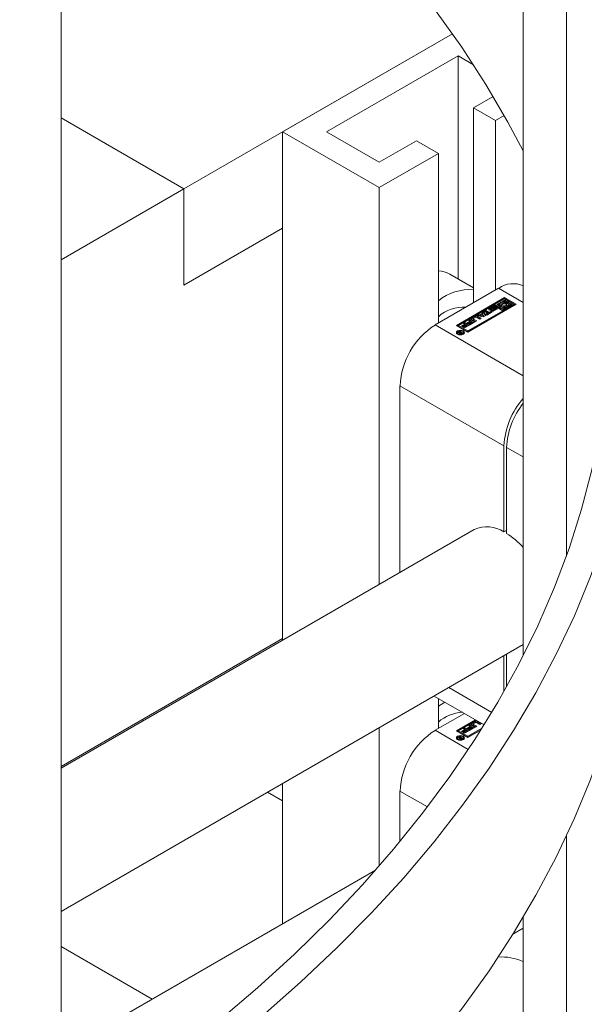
# Model space of a CAD drawing. Header units: millimetres. Extents: x 450 to 25135, y 150 to 17673.
# Tile 394 of 463: x 21216 to 21307, y 11594 to 11753. Entities that reach past the tile are written whole.
import ezdxf

# ---------------------------------------------------------------- set-up
doc = ezdxf.new("R2010")
doc.units = ezdxf.units.MM
doc.linetypes.add('SLD-Centrada-doble', pattern=[12.7, 6.35, -1.27, 1.27, -1.27, 1.27, -1.27])
doc.linetypes.add('SLD-Continua', pattern=[0])
doc.layers.add('COTAS', color=1, linetype='SLD-Continua')
doc.layers.add('OCULTA', color=8, linetype='SLD-Continua')

msp = doc.modelspace()

# ---------------------------------------------------------------- linework, layer by layer
at = {"color": 7, "linetype": 'SLD-Continua', "lineweight": 18, "ltscale": 30}
for p, q in [((21289.58, 11670.8), (21222.97, 11632.35)), ((21222.97, 11609.26), (21297.48, 11652.27)), ((21273.64, 11615.89), (21222.97, 11586.65)), ((21295.82, 11605.6), (21297.48, 11606.56))]:
    msp.add_line(p, q, dxfattribs=at)
at = {"layer": 'COTAS', "linetype": 'SLD-Continua', "lineweight": 18, "ltscale": 30}
for p, q in [((21286.07, 11750.71), (21258.69, 11734.91)), ((21265.76, 11734.91), (21286.97, 11747.15)), ((21286.97, 11747.15), (21289.44, 11745.73)), ((21286.97, 11747.15), (21286.97, 11711.2)), ((21292.62, 11740.62), (21289.45, 11738.79)), ((21289.45, 11738.79), (21292.98, 11736.75)), ((21289.45, 11738.79), (21289.45, 11707.35)), ((21294.4, 11737.56), (21292.98, 11736.75)), ((21292.98, 11736.75), (21292.98, 11709.39)), ((21258.69, 11734.91), (21274.25, 11725.93)), ((21258.69, 11734.91), (21258.69, 11652.97)), ((21274.25, 11730.01), (21265.76, 11734.91)), ((21280.26, 11733.48), (21274.25, 11730.01)), ((21283.79, 11731.44), (21280.26, 11733.48)), ((21283.79, 11731.44), (21274.25, 11725.93)), ((21283.79, 11731.44), (21283.79, 11704.08)), ((21274.25, 11725.93), (21274.25, 11661.95)), ((21289.45, 11709.77), (21285.62, 11711.98)), ((21293.51, 11709.69), (21283.26, 11703.78)), ((21286.69, 11703.72), (21294.47, 11708.21)), ((21294.47, 11708.04), (21286.83, 11703.63)), ((21294.47, 11708), (21292.84, 11707.06)), ((21293.19, 11707.06), (21294.64, 11707.9)), ((21293.33, 11706.98), (21293.78, 11707.24)), ((21294.17, 11707.46), (21294.64, 11707.74)), ((21294.47, 11708.21), (21296.33, 11707.13)), ((21294.47, 11708.21), (21294.47, 11708.04)), ((21294.47, 11708.04), (21296.18, 11707.05)), ((21294.64, 11707.9), (21294.47, 11708)), ((21294.96, 11707.72), (21294.54, 11707.48)), ((21294.61, 11707.32), (21295.13, 11707.62)), ((21294.61, 11707.15), (21295.13, 11707.46)), ((21294.61, 11707.15), (21294.61, 11707.32)), ((21294.64, 11707.74), (21294.64, 11707.9)), ((21295.31, 11707.52), (21294.78, 11707.21)), ((21294.78, 11707.05), (21294.78, 11707.21)), ((21295.13, 11707.62), (21294.96, 11707.72)), ((21295.07, 11707.18), (21295.31, 11707.32)), ((21295.08, 11707.02), (21295.31, 11707.15)), ((21295.13, 11707.46), (21295.13, 11707.62)), ((21295.98, 11707.13), (21295.31, 11707.52)), ((21295.31, 11707.32), (21295.62, 11707.13)), ((21295.31, 11707.15), (21295.31, 11707.32)), ((21295.31, 11707.15), (21295.48, 11707.05)), ((21292.67, 11706.96), (21287.04, 11703.72)), ((21296.33, 11707.13), (21288.55, 11702.64)), ((21288.55, 11702.85), (21294.17, 11706.09)), ((21288.55, 11702.68), (21294.17, 11705.93)), ((21290.4, 11705.4), (21290.88, 11705.68)), ((21290.83, 11705.79), (21291.08, 11705.93)), ((21290.88, 11705.68), (21290.83, 11705.79)), ((21290.88, 11705.66), (21291.08, 11705.77)), ((21290.88, 11705.51), (21290.88, 11705.68)), ((21291.08, 11705.93), (21291.42, 11705.29)), ((21291.08, 11705.77), (21291.08, 11705.93)), ((21291.08, 11705.77), (21291.36, 11705.25)), ((21291.18, 11705.99), (21291.42, 11706.13)), ((21291.73, 11705.67), (21291.18, 11705.99)), ((21291.32, 11705.91), (21291.42, 11705.96)), ((21291.41, 11705.48), (21291.73, 11705.67)), ((21291.42, 11706.13), (21291.97, 11705.81)), ((21291.42, 11705.96), (21291.42, 11706.13)), ((21291.42, 11705.96), (21291.97, 11705.65)), ((21292.47, 11705.89), (21291.59, 11705.38)), ((21291.73, 11705.51), (21291.73, 11705.67)), ((21291.97, 11705.81), (21292.29, 11706)), ((21291.97, 11705.65), (21292.29, 11705.83)), ((21291.97, 11705.65), (21291.97, 11705.81)), ((21292, 11706.49), (21292.43, 11706.74)), ((21292, 11706.33), (21292.43, 11706.58)), ((21292.17, 11706.34), (21292.17, 11706.18)), ((21292.17, 11706.18), (21292.17, 11706.34)), ((21292.59, 11706.61), (21292.22, 11706.4)), ((21292.22, 11706.17), (21292.22, 11706.32)), ((21292.28, 11706.06), (21292.47, 11706.17)), ((21292.29, 11706), (21292.47, 11705.89)), ((21292.29, 11705.83), (21292.29, 11706)), ((21292.29, 11705.83), (21292.33, 11705.81)), ((21292.31, 11706.34), (21292.73, 11706.57)), ((21292.31, 11706.18), (21292.73, 11706.41)), ((21292.31, 11706.18), (21292.31, 11706.34)), ((21292.31, 11706.18), (21292.31, 11706.18)), ((21292.87, 11706.45), (21292.45, 11706.22)), ((21292.47, 11706), (21292.47, 11706.17)), ((21292.47, 11706), (21292.47, 11706)), ((21292.47, 11706), (21292.47, 11706)), ((21292.53, 11706), (21292.53, 11706.16)), ((21292.56, 11706.01), (21292.56, 11706.17)), ((21292.6, 11706.18), (21292.97, 11706.4)), ((21292.6, 11706.02), (21292.97, 11706.24)), ((21294.17, 11706.09), (21292.67, 11706.96)), ((21292.9, 11706.74), (21292.72, 11706.63)), ((21292.72, 11706.63), (21292.72, 11706.63)), ((21292.73, 11706.41), (21292.73, 11706.57)), ((21293.19, 11706.31), (21292.75, 11706.05)), ((21292.84, 11707.06), (21293.51, 11706.68)), ((21292.84, 11706.9), (21292.84, 11707.06)), ((21292.84, 11706.9), (21293.51, 11706.52)), ((21293, 11706.26), (21293, 11706.42)), ((21293.01, 11706.29), (21293.01, 11706.45)), ((21293.01, 11706.29), (21293.01, 11706.45)), ((21293.51, 11706.88), (21293.19, 11707.06)), ((21293.75, 11707.02), (21293.51, 11706.88)), ((21293.51, 11706.68), (21294.03, 11706.98)), ((21293.51, 11706.52), (21294.03, 11706.82)), ((21293.51, 11706.52), (21293.51, 11706.68)), ((21294.21, 11706.88), (21293.68, 11706.58)), ((21293.68, 11706.58), (21293.86, 11706.48)), ((21293.68, 11706.42), (21293.68, 11706.58)), ((21293.68, 11706.42), (21293.86, 11706.31)), ((21293.73, 11707.1), (21293.73, 11707.01)), ((21293.86, 11706.48), (21294.27, 11706.72)), ((21293.86, 11706.31), (21294.27, 11706.55)), ((21293.86, 11706.31), (21293.86, 11706.48)), ((21294.03, 11706.82), (21294.03, 11706.98)), ((21295.62, 11707.13), (21294.17, 11706.3)), ((21294.17, 11706.3), (21294.35, 11706.19)), ((21294.17, 11706.13), (21294.17, 11706.3)), ((21294.17, 11706.13), (21294.35, 11706.03)), ((21294.17, 11705.93), (21294.17, 11706.09)), ((21294.27, 11706.55), (21294.27, 11706.72)), ((21294.35, 11706.19), (21295.98, 11707.13)), ((21294.35, 11706.03), (21295.98, 11706.97)), ((21294.35, 11706.03), (21294.35, 11706.19)), ((21294.78, 11707.05), (21294.81, 11707.02)), ((21295.08, 11706.94), (21295.08, 11707.1)), ((21295.98, 11706.97), (21295.98, 11707.13)), ((21287.82, 11704.05), (21288.06, 11704.19)), ((21288.07, 11703.91), (21287.82, 11704.05)), ((21287.96, 11703.97), (21288.06, 11704.02)), ((21288.06, 11704.19), (21288.79, 11703.77)), ((21288.06, 11704.02), (21288.06, 11704.19)), ((21288.06, 11704.02), (21288.65, 11703.68)), ((21288.4, 11704.1), (21288.94, 11704.41)), ((21288.58, 11704), (21288.4, 11704.1)), ((21288.54, 11704.02), (21288.94, 11704.25)), ((21289.12, 11704.31), (21288.58, 11704)), ((21288.68, 11703.91), (21289.24, 11704.23)), ((21288.69, 11704.55), (21288.93, 11704.69)), ((21288.94, 11704.41), (21288.69, 11704.55)), ((21288.82, 11703.83), (21289.24, 11704.07)), ((21288.83, 11704.47), (21288.93, 11704.53)), ((21289.66, 11704.27), (21288.86, 11703.81)), ((21288.93, 11704.69), (21289.66, 11704.27)), ((21288.93, 11704.53), (21288.93, 11704.69)), ((21288.93, 11704.53), (21289.52, 11704.19)), ((21288.94, 11704.25), (21288.94, 11704.41)), ((21289.24, 11704.23), (21289.12, 11704.31)), ((21289.21, 11704.88), (21289.72, 11705.17)), ((21289.21, 11704.72), (21289.72, 11705.01)), ((21289.74, 11704.32), (21289.21, 11704.62)), ((21289.24, 11704.07), (21289.24, 11704.23)), ((21289.45, 11704.79), (21289.45, 11704.62)), ((21289.81, 11705.02), (21289.48, 11704.83)), ((21289.48, 11704.74), (21289.98, 11704.45)), ((21289.48, 11704.58), (21289.84, 11704.37)), ((21289.98, 11704.45), (21289.74, 11704.32)), ((21289.96, 11705.29), (21290.21, 11705.43)), ((21291.08, 11705.09), (21289.96, 11705.29)), ((21290.46, 11704.73), (21289.96, 11705.02)), ((21290.17, 11705.25), (21290.21, 11705.27)), ((21290.17, 11705.17), (21290.7, 11704.87)), ((21290.17, 11705.01), (21290.56, 11704.79)), ((21290.21, 11705.43), (21290.4, 11705.4)), ((21290.21, 11705.27), (21290.21, 11705.43)), ((21290.21, 11705.27), (21290.4, 11705.24)), ((21290.4, 11705.24), (21290.88, 11705.51)), ((21290.4, 11705.24), (21290.4, 11705.4)), ((21290.7, 11704.87), (21290.46, 11704.73)), ((21290.96, 11705.54), (21290.64, 11705.36)), ((21290.64, 11705.19), (21290.64, 11705.36)), ((21290.64, 11705.36), (21291.09, 11705.28)), ((21290.64, 11705.19), (21291.09, 11705.12)), ((21291.09, 11705.28), (21290.96, 11705.54)), ((21291.42, 11705.29), (21291.08, 11705.09)), ((21291.09, 11705.12), (21291.09, 11705.28)), ((21291.59, 11705.38), (21291.41, 11705.48)), ((21291.55, 11705.4), (21291.73, 11705.51)), ((21288.55, 11702.64), (21286.69, 11703.72)), ((21286.84, 11702.55), (21286.84, 11702.39)), ((21286.84, 11702.39), (21286.87, 11702.29)), ((21286.89, 11702.58), (21287.01, 11702.65)), ((21287.21, 11702.54), (21286.89, 11702.58)), ((21287.01, 11702.65), (21287.38, 11702.59)), ((21287.01, 11702.57), (21287.01, 11702.65)), ((21287.04, 11703.72), (21288.55, 11702.85)), ((21287.04, 11703.55), (21287.04, 11703.72)), ((21287.04, 11703.55), (21288.55, 11702.68)), ((21287.14, 11702.73), (21287.24, 11702.79)), ((21287.38, 11702.59), (21287.14, 11702.73)), ((21287.21, 11702.41), (21287.21, 11702.54)), ((21287.21, 11702.46), (21287.31, 11702.44)), ((21287.24, 11702.79), (21287.75, 11702.49)), ((21287.24, 11702.67), (21287.24, 11702.79)), ((21287.31, 11702.49), (21287.31, 11702.36)), ((21287.34, 11702.35), (21287.34, 11702.45)), ((21287.38, 11702.57), (21287.38, 11702.59)), ((21287.4, 11702.58), (21287.38, 11702.57)), ((21287.56, 11702.48), (21287.4, 11702.58)), ((21287.44, 11702.35), (21287.44, 11702.43)), ((21287.5, 11702.45), (21287.51, 11702.45)), ((21287.51, 11702.45), (21287.53, 11702.46)), ((21287.51, 11702.37), (21287.51, 11702.45)), ((21287.53, 11703.6), (21288.07, 11703.91)), ((21287.71, 11703.49), (21287.53, 11703.6)), ((21287.53, 11702.46), (21287.56, 11702.48)), ((21287.53, 11702.37), (21287.53, 11702.46)), ((21287.56, 11702.39), (21287.56, 11702.48)), ((21287.56, 11702.43), (21287.6, 11702.41)), ((21287.75, 11702.49), (21287.58, 11702.4)), ((21287.67, 11703.52), (21288.07, 11703.74)), ((21288.25, 11703.8), (21287.71, 11703.49)), ((21287.81, 11703.41), (21288.37, 11703.73)), ((21287.99, 11703.3), (21287.81, 11703.41)), ((21287.83, 11702.29), (21287.86, 11702.39)), ((21287.86, 11702.39), (21287.86, 11702.55)), ((21287.95, 11703.33), (21288.37, 11703.57)), ((21288.79, 11703.77), (21287.99, 11703.3)), ((21288.07, 11703.74), (21288.07, 11703.91)), ((21288.37, 11703.73), (21288.25, 11703.8)), ((21288.37, 11703.57), (21288.37, 11703.73)), ((21288.55, 11702.85), (21288.55, 11702.68)), ((21288.86, 11703.81), (21288.68, 11703.91)), ((21277.6, 11663.89), (21277.6, 11693.98)), ((21294.36, 11670.42), (21294.36, 11684.31)), ((21294.79, 11684.06), (21294.79, 11670.18)), ((21294.36, 11670.42), (21294.79, 11670.67)), ((21294.36, 11644.71), (21294.36, 11650.47)), ((21294.79, 11650.71), (21294.79, 11645.46)), ((21283.13, 11643.98), (21291.18, 11639.34)), ((21283.79, 11643.6), (21283.79, 11638.75)), ((21284.81, 11643.01), (21283.79, 11642.35)), ((21287.99, 11641.18), (21283.26, 11638.45)), ((21286.69, 11638.38), (21289.76, 11640.16)), ((21289.9, 11640.08), (21286.83, 11638.3)), ((21289.94, 11640.06), (21287.04, 11638.38)), ((21288.4, 11638.77), (21288.94, 11639.08)), ((21288.54, 11638.69), (21288.94, 11638.91)), ((21289.12, 11638.97), (21288.58, 11638.67)), ((21288.69, 11639.22), (21288.93, 11639.36)), ((21288.94, 11639.08), (21288.69, 11639.22)), ((21288.83, 11639.14), (21288.93, 11639.2)), ((21289.66, 11638.94), (21288.86, 11638.47)), ((21288.93, 11639.36), (21289.66, 11638.94)), ((21288.93, 11639.2), (21288.93, 11639.36)), ((21288.93, 11639.2), (21289.52, 11638.85)), ((21288.94, 11638.91), (21288.94, 11639.08)), ((21289.24, 11638.9), (21289.12, 11638.97)), ((21289.21, 11639.55), (21289.72, 11639.84)), ((21289.21, 11639.39), (21289.72, 11639.68)), ((21289.74, 11638.98), (21289.21, 11639.29)), ((21289.45, 11639.45), (21289.45, 11639.29)), ((21289.81, 11639.69), (21289.48, 11639.5)), ((21289.48, 11639.41), (21289.98, 11639.12)), ((21289.48, 11639.25), (21289.84, 11639.04)), ((21289.98, 11639.12), (21289.74, 11638.98)), ((21289.96, 11639.95), (21290.04, 11640)), ((21290.18, 11639.91), (21289.96, 11639.95)), ((21290.46, 11639.4), (21289.96, 11639.69)), ((21290.17, 11639.92), (21290.18, 11639.92)), ((21290.17, 11639.84), (21290.7, 11639.54)), ((21290.17, 11639.68), (21290.56, 11639.46)), ((21290.7, 11639.54), (21290.46, 11639.4)), ((21274.25, 11638.86), (21274.25, 11616.58)), ((21288.55, 11637.31), (21286.69, 11638.38)), ((21286.89, 11637.25), (21287.01, 11637.32)), ((21287.01, 11637.32), (21287.38, 11637.26)), ((21287.01, 11637.24), (21287.01, 11637.32)), ((21287.04, 11638.38), (21288.55, 11637.52)), ((21287.04, 11638.22), (21287.04, 11638.38)), ((21287.04, 11638.22), (21288.55, 11637.35)), ((21287.14, 11637.4), (21287.24, 11637.45)), ((21287.38, 11637.26), (21287.14, 11637.4)), ((21287.24, 11637.45), (21287.75, 11637.16)), ((21287.24, 11637.34), (21287.24, 11637.45)), ((21287.53, 11638.27), (21288.07, 11638.58)), ((21287.71, 11638.16), (21287.53, 11638.27)), ((21287.67, 11638.18), (21288.07, 11638.41)), ((21288.25, 11638.47), (21287.71, 11638.16)), ((21287.81, 11638.08), (21288.37, 11638.4)), ((21287.99, 11637.97), (21287.81, 11638.08)), ((21287.82, 11638.72), (21288.06, 11638.86)), ((21288.07, 11638.58), (21287.82, 11638.72)), ((21287.95, 11637.99), (21288.37, 11638.24)), ((21287.96, 11638.64), (21288.06, 11638.69)), ((21288.79, 11638.43), (21287.99, 11637.97)), ((21288.06, 11638.86), (21288.79, 11638.43)), ((21288.06, 11638.69), (21288.06, 11638.86)), ((21288.06, 11638.69), (21288.65, 11638.35)), ((21288.07, 11638.41), (21288.07, 11638.58)), ((21288.37, 11638.4), (21288.25, 11638.47)), ((21288.37, 11638.24), (21288.37, 11638.4)), ((21288.58, 11638.67), (21288.4, 11638.77)), ((21288.55, 11637.52), (21290.88, 11638.86)), ((21288.55, 11637.35), (21290.72, 11638.6)), ((21290.68, 11638.54), (21288.55, 11637.31)), ((21288.55, 11637.52), (21288.55, 11637.35)), ((21288.68, 11638.58), (21289.24, 11638.9)), ((21288.86, 11638.47), (21288.68, 11638.58)), ((21288.82, 11638.5), (21289.24, 11638.74)), ((21289.24, 11638.74), (21289.24, 11638.9)), ((21286.84, 11637.22), (21286.84, 11637.05)), ((21286.84, 11637.05), (21286.87, 11636.96)), ((21287.21, 11637.21), (21286.89, 11637.25)), ((21287.21, 11637.08), (21287.21, 11637.21)), ((21287.21, 11637.12), (21287.31, 11637.11)), ((21287.31, 11637.16), (21287.31, 11637.03)), ((21287.34, 11637.02), (21287.34, 11637.12)), ((21287.38, 11637.23), (21287.38, 11637.26)), ((21287.4, 11637.25), (21287.38, 11637.23)), ((21287.56, 11637.15), (21287.4, 11637.25)), ((21287.44, 11637.02), (21287.44, 11637.1)), ((21287.5, 11637.12), (21287.51, 11637.12)), ((21287.51, 11637.12), (21287.53, 11637.13)), ((21287.51, 11637.04), (21287.51, 11637.12)), ((21287.53, 11637.13), (21287.56, 11637.15)), ((21287.53, 11637.04), (21287.53, 11637.13)), ((21287.56, 11637.06), (21287.56, 11637.15)), ((21287.56, 11637.1), (21287.6, 11637.08)), ((21287.75, 11637.16), (21287.58, 11637.07)), ((21287.83, 11636.96), (21287.86, 11637.05)), ((21287.86, 11637.05), (21287.86, 11637.22)), ((21258.69, 11629.88), (21258.69, 11607.26)), ((21277.6, 11620.53), (21277.6, 11628.65))]:
    msp.add_line(p, q, dxfattribs=at)
at = {"layer": 'COTAS', "linetype": 'SLD-Centrada-doble', "lineweight": 18, "ltscale": 30}
for p, q in [((21293.51, 11709.69), (21297.48, 11707.41)), ((21292, 11706.33), (21292, 11706.49)), ((21292.19, 11706.32), (21292.19, 11706.17)), ((21292.26, 11706.17), (21292.26, 11706.32)), ((21292.43, 11706.58), (21292.43, 11706.74)), ((21292.49, 11706), (21292.49, 11706.16)), ((21292.6, 11706.02), (21292.6, 11706.18)), ((21292.89, 11706.73), (21292.89, 11706.74)), ((21292.97, 11706.24), (21292.97, 11706.4)), ((21293.19, 11706.41), (21293.19, 11706.57)), ((21289.21, 11704.72), (21289.21, 11704.88)), ((21289.48, 11704.58), (21289.48, 11704.74)), ((21289.72, 11705.01), (21289.72, 11705.17)), ((21290.17, 11705.01), (21290.17, 11705.17)), ((21283.26, 11703.78), (21297.48, 11695.57)), ((21287.34, 11702.35), (21287.34, 11702.45)), ((21287.37, 11702.35), (21287.37, 11702.43)), ((21287.5, 11702.36), (21287.5, 11702.45)), ((21287.82, 11702.67), (21287.82, 11702.82)), ((21286.99, 11702.23), (21286.99, 11702.34)), ((21277.6, 11693.98), (21294.36, 11684.31)), ((21297.48, 11682.51), (21294.79, 11684.06)), ((21285.48, 11645.34), (21292.4, 11641.34)), ((21289.21, 11639.39), (21289.21, 11639.55)), ((21289.48, 11639.25), (21289.48, 11639.41)), ((21289.72, 11639.68), (21289.72, 11639.84)), ((21290.17, 11639.68), (21290.17, 11639.84)), ((21283.26, 11638.45), (21288.62, 11635.35)), ((21287.82, 11637.34), (21287.82, 11637.49)), ((21286.99, 11636.9), (21286.99, 11637.01)), ((21287.34, 11637.02), (21287.34, 11637.12)), ((21287.37, 11637.02), (21287.37, 11637.1)), ((21287.5, 11637.03), (21287.5, 11637.12)), ((21277.6, 11628.65), (21282.03, 11626.1))]:
    msp.add_line(p, q, dxfattribs=at)
at = {"layer": 'COTAS', "linetype": 'SLD-Continua', "lineweight": 18, "ltscale": 30, "flags": 128}
for points in [[(21294.54, 11707.48), (21294.38, 11707.49), (21294.21, 11707.47), (21294.06, 11707.43), (21293.93, 11707.37), (21293.83, 11707.3), (21293.76, 11707.21), (21293.73, 11707.12), (21293.75, 11707.02)], [(21294.03, 11706.98), (21293.99, 11707.06), (21293.99, 11707.13), (21294.03, 11707.21), (21294.11, 11707.27), (21294.22, 11707.32), (21294.35, 11707.34), (21294.48, 11707.34), (21294.61, 11707.32)], [(21294.78, 11707.21), (21294.83, 11707.14), (21294.83, 11707.06), (21294.79, 11706.99), (21294.71, 11706.93), (21294.6, 11706.88), (21294.47, 11706.86), (21294.34, 11706.86), (21294.21, 11706.88)], [(21294.27, 11706.72), (21294.44, 11706.71), (21294.6, 11706.73), (21294.75, 11706.76), (21294.89, 11706.82), (21294.99, 11706.9), (21295.06, 11706.99), (21295.08, 11707.08), (21295.07, 11707.18)], [(21292, 11706.33), (21291.96, 11706.3), (21291.93, 11706.28)], [(21292.17, 11706.18), (21292.17, 11706.18), (21292.17, 11706.18)], [(21293.01, 11706.29), (21293.01, 11706.29), (21293.01, 11706.29)], [(21293.25, 11706.36), (21293.23, 11706.38), (21293.19, 11706.41)], [(21289.21, 11704.72), (21289.17, 11704.69), (21289.15, 11704.67)], [(21286.88, 11702.28), (21286.74, 11702.4), (21286.69, 11702.55), (21286.74, 11702.7), (21286.88, 11702.82), (21287.1, 11702.9), (21287.35, 11702.93), (21287.6, 11702.9), (21287.82, 11702.82)], [(21286.7, 11702.47), (21286.74, 11702.53), (21286.87, 11702.65)], [(21287.71, 11702.76), (21287.55, 11702.82), (21287.35, 11702.84), (21287.15, 11702.82), (21286.99, 11702.76), (21286.88, 11702.66), (21286.84, 11702.55), (21286.88, 11702.44), (21286.99, 11702.34)], [(21287.82, 11702.82), (21287.96, 11702.7), (21288.01, 11702.55), (21287.96, 11702.4), (21287.82, 11702.28), (21287.6, 11702.2), (21287.35, 11702.17), (21287.1, 11702.2), (21286.88, 11702.28)], [(21286.99, 11702.34), (21287.15, 11702.28), (21287.35, 11702.25), (21287.55, 11702.28), (21287.71, 11702.34), (21287.82, 11702.44), (21287.86, 11702.55), (21287.82, 11702.66), (21287.71, 11702.76)], [(21287.83, 11702.65), (21287.96, 11702.53), (21288, 11702.47)], [(21289.21, 11639.39), (21289.17, 11639.36), (21289.15, 11639.34)], [(21286.88, 11636.95), (21286.74, 11637.07), (21286.69, 11637.22), (21286.74, 11637.36), (21286.88, 11637.49), (21287.1, 11637.57), (21287.35, 11637.6), (21287.6, 11637.57), (21287.82, 11637.49)], [(21287.71, 11637.43), (21287.55, 11637.49), (21287.35, 11637.51), (21287.15, 11637.49), (21286.99, 11637.43), (21286.88, 11637.33), (21286.84, 11637.22), (21286.88, 11637.1), (21286.99, 11637.01)], [(21287.82, 11637.49), (21287.96, 11637.36), (21288.01, 11637.22), (21287.96, 11637.07), (21287.82, 11636.95), (21287.6, 11636.86), (21287.35, 11636.84), (21287.1, 11636.86), (21286.88, 11636.95)], [(21286.99, 11637.01), (21287.15, 11636.94), (21287.35, 11636.92), (21287.55, 11636.94), (21287.71, 11637.01), (21287.82, 11637.1), (21287.86, 11637.22), (21287.82, 11637.33), (21287.71, 11637.43)], [(21286.7, 11637.14), (21286.74, 11637.2), (21286.87, 11637.32)], [(21287.83, 11637.32), (21287.96, 11637.2), (21288, 11637.14)]]:
    msp.add_lwpolyline(points, dxfattribs=at)
at = {"layer": 'COTAS', "linetype": 'SLD-Continua', "lineweight": 18, "ltscale": 900}
for centre, radius, start, end in [((21283.5, 11708.23), 4.31, 60.5317, 86.0666), ((21295.86, 11706.42), 4.02, 65.6927, 125.6091), ((21288.8, 11701.64), 7.84, 85.2427, 129.6827), ((21294.41, 11706.65), 0.539, 67.8056, 137.4935), ((21287.82, 11700.62), 6.04, 86.0743, 131.8782), ((21292.05, 11706.36), 0.142, 110.7714, 249.2286), ((21292.23, 11706.67), 0.502, 242.6796, 296.5246), ((21292.21, 11706.34), 0.0347, 138.083, 188.3613), ((21292.2, 11706.35), 0.0245, 196.565, 243.9422), ((21292.19, 11706.18), 0.0172, 192.5196, 208.4423), ((21292.28, 11706.29), 0.125, 118.9679, 140.6645), ((21292.22, 11706.38), 0.0653, 242.1108, 272.752), ((21292.22, 11706.5), 0.187, 270.7069, 283.3002), ((21292.2, 11706.56), 0.244, 283.3247, 296.0989), ((21292.44, 11706.31), 0.295, 237.4451, 240.0254), ((21292.52, 11706.5), 0.5, 242.616, 297.384), ((21292.66, 11706.3), 0.5, 62.616, 117.384), ((21292.65, 11706.17), 0.461, 91.8089, 118.149), ((21292.49, 11706.22), 0.0601, 241.3618, 264.6949), ((21292.5, 11706.28), 0.125, 263.3966, 281.5465), ((21292.5, 11706.34), 0.187, 279.7189, 291.0786), ((21292.5, 11706.17), 0.18, 282.8331, 291.1948), ((21292.49, 11706.37), 0.21, 290.3513, 299.7606), ((21292.49, 11706.2), 0.21, 290.3513, 299.7606), ((21292.7, 11706.43), 0.214, 108.9531, 119.6904), ((21292.69, 11706.44), 0.198, 96.2382, 108.9103), ((21292.68, 11706.52), 0.117, 81.5263, 96.3055), ((21292.69, 11706.58), 0.0582, 62.5712, 80.4503), ((21292.96, 11706.13), 0.5, 62.6042, 117.5345), ((21292.94, 11706.03), 0.428, 97.8958, 118.943), ((21292.99, 11706.24), 0.238, 112.0813, 118.6988), ((21292.74, 11706.48), 0.296, 57.7563, 60.0216), ((21292.98, 11706.25), 0.227, 101.8622, 111.3162), ((21292.96, 11706.32), 0.156, 87.8185, 101.8449), ((21292.97, 11706.42), 0.0635, 61.8412, 89.7922), ((21292.9, 11706.52), 0.135, 299.4417, 314.9679), ((21292.9, 11706.35), 0.135, 299.4417, 314.9679), ((21292.99, 11706.45), 0.0206, 352.3981, 67.2366), ((21292.98, 11706.44), 0.041, 58.344, 60.0158), ((21292.96, 11706.46), 0.0505, 312.2381, 347.6327), ((21292.96, 11706.3), 0.0505, 312.2381, 347.6327), ((21292.98, 11706.01), 0.454, 61.7378, 85.5448), ((21293.14, 11706.44), 0.142, 290.7714, 69.2286), ((21294.41, 11707.68), 1.14, 263.1463, 282.3591), ((21294.83, 11706.94), 0.251, 325.0467, 359.1588), ((21289.26, 11704.75), 0.14, 110.7714, 249.2286), ((21289.49, 11704.79), 0.0447, 110.7714, 249.2286), ((21289.5, 11704.63), 0.0515, 185.699, 245.6346), ((21289.95, 11704.74), 0.492, 62.616, 117.384), ((21289.95, 11704.57), 0.492, 62.616, 117.384), ((21289.89, 11704.88), 0.158, 62.616, 117.384), ((21289.89, 11693.42), 12.29, 122.6023, 177.3977), ((21287.26, 11702.48), 0.0808, 124.8106, 203.5222), ((21287.3, 11702.51), 0.134, 208.3452, 242.2728), ((21287.34, 11702.57), 0.206, 240.0099, 240.6597), ((21287.34, 11702.54), 0.182, 236.1413, 240.0464), ((21287.39, 11702.64), 0.291, 241.8438, 269.8204), ((21287.44, 11702.44), 0.142, 115.5266, 154.4588), ((21287.36, 11702.49), 0.0471, 174.3877, 244.8114), ((21287.43, 11702.6), 0.18, 240.2782, 250.4438), ((21287.42, 11702.57), 0.145, 236.3017, 240.0434), ((21287.42, 11702.56), 0.134, 250.7235, 281.3051), ((21287.39, 11702.68), 0.258, 282.0153, 295.6657), ((21287.38, 11702.75), 0.408, 287.1169, 299.0769), ((21287.4, 11702.7), 0.348, 268.0821, 286.7136), ((21306.7, 11683.73), 12.35, 138.2861, 177.3107), ((21307.05, 11683.49), 12.27, 141.2218, 177.3423), ((21291.64, 11666.35), 4.9, 56.146, 114.8744), ((21287.82, 11659.19), 13.01, 42.0756, 57.6323), ((21288, 11634.97), 6.4, 92.9586, 131.1636), ((21289.26, 11639.42), 0.14, 110.7714, 249.2286), ((21289.49, 11639.45), 0.0447, 110.7714, 249.2286), ((21289.5, 11639.3), 0.0515, 185.699, 245.6346), ((21289.95, 11639.41), 0.492, 62.616, 117.384), ((21289.95, 11639.24), 0.492, 62.616, 117.384), ((21289.89, 11639.55), 0.158, 62.616, 117.384), ((21289.89, 11628.09), 12.29, 122.6023, 177.3977), ((21287.26, 11637.15), 0.0808, 124.8106, 203.5222), ((21287.3, 11637.18), 0.134, 208.3452, 242.2728), ((21287.34, 11637.24), 0.206, 240.0099, 240.6597), ((21287.34, 11637.21), 0.182, 236.1413, 240.0464), ((21287.39, 11637.31), 0.291, 241.8438, 269.8204), ((21287.44, 11637.11), 0.142, 115.5266, 154.4588), ((21287.36, 11637.16), 0.0471, 174.3877, 244.8114), ((21287.43, 11637.27), 0.18, 240.2782, 250.4438), ((21287.42, 11637.24), 0.145, 236.3017, 240.0434), ((21287.42, 11637.23), 0.134, 250.7235, 281.3051), ((21287.4, 11637.37), 0.348, 268.0821, 286.7136), ((21287.39, 11637.35), 0.258, 282.0153, 295.6657), ((21287.38, 11637.42), 0.408, 287.1169, 299.0769), ((21294.03, 11593.73), 8.19, 65.6805, 94.0961)]:
    msp.add_arc(centre, radius, start, end, dxfattribs=at)
at = {"layer": 'OCULTA', "linetype": 'SLD-Continua', "lineweight": 18, "ltscale": 30}
for p, q in [((21304.43, 11666.52), (21304.43, 12122.84)), ((21297.48, 11650.5), (21297.48, 12109.75)), ((21222.97, 11573.04), (21222.97, 12037.55)), ((21286.07, 11750.71), (21242.78, 11725.73)), ((21286.07, 11750.71), (21242.78, 11725.73)), ((21286.07, 11750.71), (21242.78, 11725.73)), ((21242.78, 11725.73), (21222.97, 11737.16)), ((21242.78, 11725.73), (21222.97, 11737.16)), ((21242.78, 11725.73), (21222.97, 11737.16)), ((21242.78, 11725.73), (21222.97, 11737.16)), ((21242.78, 11725.73), (21222.97, 11737.16)), ((21242.78, 11725.73), (21222.97, 11737.16)), ((21242.78, 11725.73), (21222.97, 11714.29)), ((21242.78, 11725.73), (21222.97, 11714.29)), ((21242.78, 11725.73), (21222.97, 11714.29)), ((21242.78, 11725.73), (21242.78, 11710.21)), ((21242.78, 11725.73), (21242.78, 11710.21)), ((21242.78, 11725.73), (21242.78, 11710.21)), ((21242.78, 11710.21), (21242.78, 11725.73)), ((21242.78, 11710.21), (21242.78, 11725.73)), ((21242.78, 11710.21), (21242.78, 11725.73)), ((21242.78, 11710.21), (21258.69, 11719.39)), ((21242.78, 11710.21), (21258.69, 11719.39)), ((21242.78, 11710.21), (21258.69, 11719.39)), ((21258.69, 11719.39), (21242.78, 11710.21)), ((21258.69, 11719.39), (21242.78, 11710.21)), ((21258.69, 11719.39), (21242.78, 11710.21)), ((21258.69, 11653.25), (21222.97, 11632.63)), ((21258.69, 11653.25), (21222.97, 11632.63)), ((21258.69, 11653.25), (21222.97, 11632.63)), ((21304.43, 11165.09), (21304.43, 11621.41)), ((21297.48, 11149.07), (21297.48, 11608.33))]:
    msp.add_line(p, q, dxfattribs=at)
at = {"layer": 'OCULTA', "linetype": 'SLD-Centrada-doble', "lineweight": 18, "ltscale": 30}
for p, q in [((21236.24, 11640.01), (21236, 11640.15)), ((21236.24, 11640.01), (21236, 11640.15)), ((21236.24, 11640.01), (21236, 11640.15)), ((21258.69, 11627.06), (21256.25, 11628.47)), ((21258.69, 11627.06), (21256.25, 11628.47)), ((21258.69, 11627.06), (21256.25, 11628.47)), ((21237.65, 11595.12), (21222.97, 11603.59)), ((21237.65, 11595.12), (21222.97, 11603.59)), ((21237.65, 11595.12), (21222.97, 11603.59))]:
    msp.add_line(p, q, dxfattribs=at)
at = {"layer": 'OCULTA', "linetype": 'SLD-Continua', "lineweight": 18, "ltscale": 30, "flags": 128}
for points in [[(21297.48, 11731.84), (21295.01, 11736.48), (21291.45, 11742.55), (21287.56, 11748.56), (21283.34, 11754.49), (21278.8, 11760.35), (21273.93, 11766.12), (21268.75, 11771.79), (21263.27, 11777.37), (21257.47, 11782.84), (21251.38, 11788.21), (21245, 11793.46), (21238.33, 11798.59), (21231.39, 11803.59), (21224.17, 11808.47), (21222.97, 11809.25)], [(20609.16, 11683.47), (20610.64, 11677.07), (20612.48, 11670.69), (20614.66, 11664.36), (20617.19, 11658.07), (20620.06, 11651.82), (20623.28, 11645.63), (20626.82, 11639.51), (20630.7, 11633.45), (20634.91, 11627.46), (20639.45, 11621.56), (20644.3, 11615.74), (20649.47, 11610.01), (20654.95, 11604.37), (20660.74, 11598.84), (20666.82, 11593.42), (20673.2, 11588.11), (20679.87, 11582.92), (20686.81, 11577.86), (20694.03, 11572.92), (20701.51, 11568.12), (20709.25, 11563.45), (20717.25, 11558.93), (20725.48, 11554.56), (20733.96, 11550.34), (20742.65, 11546.27), (20751.57, 11542.36), (20760.69, 11538.62), (20770.02, 11535.05), (20779.53, 11531.65), (20789.23, 11528.42), (20799.1, 11525.37), (20809.13, 11522.5), (20819.31, 11519.82), (20829.63, 11517.32), (20840.08, 11515.01), (20850.66, 11512.9), (20861.34, 11510.97), (20872.13, 11509.24), (20883, 11507.71), (20893.95, 11506.38), (20904.97, 11505.25), (20916.05, 11504.32), (20927.17, 11503.59), (20938.32, 11503.06), (20949.5, 11502.74), (20960.69, 11502.62), (20971.88, 11502.7), (20983.07, 11502.99), (20994.23, 11503.48), (21005.35, 11504.17), (21016.44, 11505.06), (21027.47, 11506.16), (21038.43, 11507.46), (21049.32, 11508.95), (21060.12, 11510.65), (21070.83, 11512.53), (21081.42, 11514.62), (21091.9, 11516.89), (21102.25, 11519.35), (21112.45, 11522.01), (21122.51, 11524.84), (21132.41, 11527.86), (21142.14, 11531.05), (21151.68, 11534.42), (21161.04, 11537.96), (21170.2, 11541.68), (21179.16, 11545.55), (21187.9, 11549.59), (21196.41, 11553.78), (21204.69, 11558.13), (21212.73, 11562.62), (21220.52, 11567.26), (21228.05, 11572.04), (21235.31, 11576.96), (21242.31, 11582), (21249.02, 11587.17), (21255.45, 11592.45), (21261.59, 11597.86), (21267.43, 11603.37), (21272.97, 11608.98), (21278.2, 11614.69), (21283.11, 11620.5), (21287.7, 11626.39), (21291.97, 11632.36), (21295.91, 11638.41), (21299.52, 11644.52), (21302.79, 11650.7), (21305.72, 11656.93), (21308.31, 11663.22), (21310.56, 11669.55), (21312.46, 11675.91), (21314.01, 11682.31), (21315.21, 11688.73), (21316.06, 11695.17), (21316.56, 11701.63), (21316.7, 11708.09), (21316.49, 11714.54), (21315.93, 11721), (21315.02, 11727.43), (21313.76, 11733.85), (21312.14, 11740.24), (21310.18, 11746.6), (21309.35, 11748.99)], [(21222.97, 11573.08), (21228.04, 11576.44), (21235.11, 11581.39), (21241.91, 11586.46), (21248.43, 11591.66), (21254.66, 11596.97), (21260.59, 11602.39), (21266.22, 11607.92), (21271.55, 11613.55), (21276.56, 11619.28), (21281.25, 11625.09), (21285.62, 11630.99), (21289.67, 11636.96), (21293.39, 11643.01), (21296.77, 11649.12), (21299.81, 11655.28), (21302.51, 11661.51), (21304.87, 11667.77), (21306.88, 11674.08), (21308.55, 11680.42), (21309.86, 11686.79), (21310.82, 11693.18), (21311.44, 11699.59), (21311.7, 11706), (21311.6, 11712.41), (21311.15, 11718.82), (21310.36, 11725.22), (21309.3, 11731.15)], [(20609.16, 11650.8), (20610.64, 11644.4), (20612.48, 11638.03), (20614.66, 11631.69), (20617.19, 11625.4), (20620.06, 11619.16), (20623.28, 11612.97), (20626.82, 11606.84), (20630.7, 11600.78), (20634.91, 11594.8), (20639.45, 11588.89), (20644.3, 11583.07), (20649.47, 11577.34), (20654.95, 11571.71), (20660.74, 11566.18), (20666.82, 11560.76), (20673.2, 11555.45), (20679.87, 11550.26), (20686.81, 11545.19), (20694.03, 11540.26), (20701.51, 11535.45), (20709.25, 11530.79), (20717.25, 11526.27), (20725.48, 11521.89), (20733.96, 11517.67), (20742.65, 11513.6), (20751.57, 11509.7), (20760.69, 11505.96), (20770.02, 11502.38), (20779.53, 11498.98), (20789.23, 11495.76), (20799.1, 11492.71), (20809.13, 11489.84), (20819.31, 11487.15), (20829.63, 11484.66), (20840.08, 11482.35), (20850.66, 11480.23), (20861.34, 11478.31), (20872.13, 11476.58), (20883, 11475.05), (20893.95, 11473.72), (20904.97, 11472.58), (20916.05, 11471.65), (20927.17, 11470.92), (20938.32, 11470.39), (20949.5, 11470.07), (20960.69, 11469.95), (20971.88, 11470.03), (20983.07, 11470.32), (20994.23, 11470.81), (21005.35, 11471.5), (21016.44, 11472.4), (21027.47, 11473.5), (21038.43, 11474.79), (21049.32, 11476.29), (21060.12, 11477.98), (21070.83, 11479.87), (21081.42, 11481.95), (21091.9, 11484.23), (21102.25, 11486.69), (21112.45, 11489.34), (21122.51, 11492.17), (21132.41, 11495.19), (21142.14, 11498.39), (21151.68, 11501.76), (21161.04, 11505.3), (21170.2, 11509.01), (21179.16, 11512.89), (21187.9, 11516.92), (21196.41, 11521.12), (21204.69, 11525.46), (21212.73, 11529.96), (21220.52, 11534.6), (21228.05, 11539.38), (21235.31, 11544.29), (21242.31, 11549.33), (21249.02, 11554.5), (21255.45, 11559.79), (21261.59, 11565.19), (21267.43, 11570.7), (21272.97, 11576.32), (21278.2, 11582.03), (21283.11, 11587.83), (21287.7, 11593.72), (21291.97, 11599.69), (21295.91, 11605.74), (21299.52, 11611.86), (21302.79, 11618.03), (21305.72, 11624.27), (21308.31, 11630.55), (21310.56, 11636.88), (21312.46, 11643.25), (21314.01, 11649.64), (21315.21, 11656.07), (21316.06, 11662.51), (21316.56, 11668.96), (21316.7, 11674.84)]]:
    msp.add_lwpolyline(points, dxfattribs=at)

doc.saveas('drawing.dxf')
